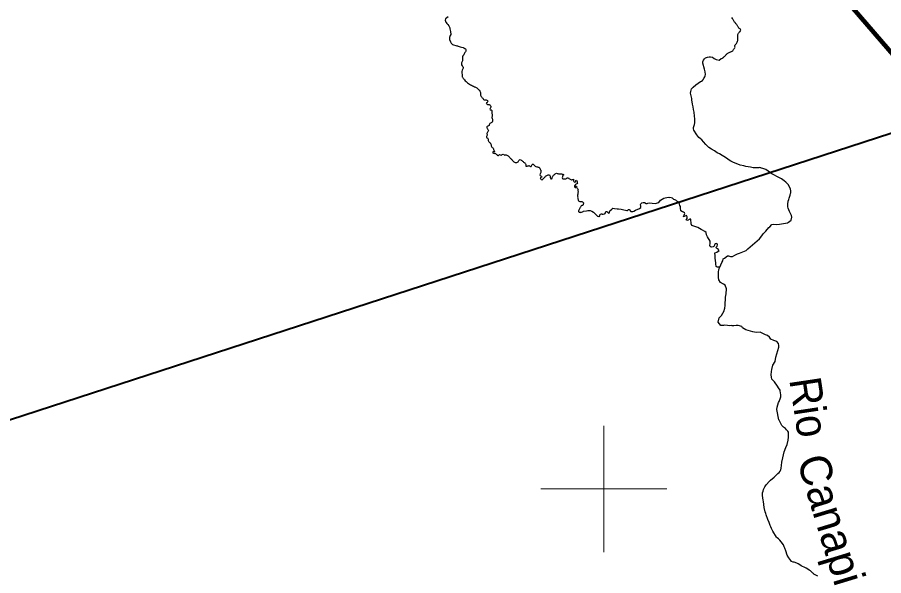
# Model space of a CAD drawing. Extents: x 553962 to 842807, y 8883888 to 9032388.
# Drawn here: x 640695 to 654441, y 8973626 to 8982475 of the extents above; entities that cross this region are included whole.
import ezdxf
from ezdxf.enums import TextEntityAlignment as Align

# ---------------------------------------------------------------- set-up
doc = ezdxf.new("R2010")
doc.units = 0
doc.header["$LTSCALE"] = 200
for name, color, linetype, lineweight in [('12', 7, 'Continuous', 25), ('2', 7, 'Continuous', 13), ('24', 7, 'Continuous', 25), ('9', 7, 'Continuous', 90)]:
    doc.layers.add(name, color=color, linetype=linetype, lineweight=lineweight)
doc.layers.add('49', color=7, linetype='Continuous')

msp = doc.modelspace()

# ---------------------------------------------------------------- linework, layer by layer
at = {"layer": '12', "lineweight": 40}
msp.add_line((636526.5, 8974783.6), (662912, 8983353), dxfattribs=at)
at = {"layer": '2'}
for p, q in [((650000, 8974000), (650000, 8976000)), ((649000, 8975000), (651000, 8975000))]:
    msp.add_line(p, q, dxfattribs=at)
at = {"layer": '24'}
for p, q in [((648231.3, 8980917.5), (648228.7, 8980914.7)), ((648988.6, 8979995.5), (648988.8, 8979995.1))]:
    msp.add_line(p, q, dxfattribs=at)
for points in [[(647530.1, 8982481.3), (647510.9, 8982468.3), (647488.2, 8982450.7), (647483.4, 8982430.9), (647492.6, 8982400.6), (647499.5, 8982395.8), (647511, 8982379.6), (647526.4, 8982362.7), (647543.9, 8982340.3), (647559.7, 8982311.4), (647560.3, 8982294.9), (647566.5, 8982250.4)], [(652090.6, 8982383), (652082.8, 8982392.1), (652075.2, 8982399.3), (652069.7, 8982408.2), (652063.7, 8982418.5), (652056.9, 8982428.1), (652050.7, 8982436.2), (652045.6, 8982445.3), (652040.7, 8982454.9), (652030.1, 8982475.1)], [(651863.5, 8981821.1), (651884, 8981829.5), (651894.1, 8981836.9), (651894.2, 8981835.8), (651902.7, 8981844.6), (651911.3, 8981853.1), (651920.6, 8981862.3), (651929.3, 8981872.3), (651937.2, 8981879.3), (651945.8, 8981887), (651952.7, 8981894.6), (651961.3, 8981902), (651970.6, 8981908.8), (651979.9, 8981915.5), (651989, 8981920.6), (651998.2, 8981924.7), (652008.4, 8981927.5), (652018.2, 8981931.3), (652028.3, 8981933.7), (652037.4, 8981939.1), (652045.8, 8981945.9), (652052.6, 8981954.9), (652059.5, 8981963.8), (652065.7, 8981973), (652070.8, 8981982.6), (652079.2, 8981991.3), (652082.5, 8982002.6), (652079.1, 8982015.2), (652079.7, 8982025.9), (652084, 8982037.6), (652090.5, 8982046), (652100.4, 8982054.4), (652107.7, 8982062.6), (652113, 8982072.4), (652118, 8982083.3), (652121.5, 8982096.1), (652124.8, 8982107.8), (652126.5, 8982120.6), (652127.9, 8982130.9), (652129.1, 8982141.4), (652129.5, 8982153.7), (652129.9, 8982164.4), (652129.5, 8982177.3), (652129.2, 8982188.8), (652130, 8982201.2), (652134, 8982214.2), (652139.6, 8982225.7), (652147.6, 8982236.6), (652156.3, 8982243.5), (652163, 8982252.8), (652167.9, 8982265.5), (652173.8, 8982274.4), (652171.3, 8982284.5), (652162.2, 8982291.1), (652152.6, 8982297.8), (652144.4, 8982305.2), (652139.1, 8982314.8), (652133.5, 8982323.4), (652128.5, 8982332.7), (652123.8, 8982341.6), (652117.7, 8982350), (652110.4, 8982358.6), (652104, 8982366.9), (652097.6, 8982374.8), (652090.6, 8982383)], [(647566.5, 8982250.4), (647572.8, 8982205.8), (647564.3, 8982188.3), (647553, 8982155.5), (647552.7, 8982123.9), (647570.4, 8982087), (647578.3, 8982067.5), (647601.2, 8982045.6), (647670, 8982024.7)], [(651611.5, 8981611.7), (651606.3, 8981632.3), (651598.1, 8981656.4), (651571.2, 8981748.7), (651571.4, 8981771.4), (651581.6, 8981795.3), (651600.5, 8981817.8), (651616.2, 8981831.9), (651647.4, 8981844.8), (651671.6, 8981847.5), (651687.6, 8981851.5), (651696.2, 8981851.4), (651726.2, 8981845.1), (651752.7, 8981822.5), (651784.1, 8981806.8), (651831.2, 8981799), (651865.5, 8981822.4)], [(651529, 8980555.1), (651510.7, 8980573.5), (651478, 8980615.6), (651430.9, 8980684.6), (651421.7, 8980706.9), (651421.7, 8980731.9), (651439.4, 8980778.3), (651445.7, 8980801.8), (651446.8, 8980844.6), (651443.7, 8980866.8), (651441.5, 8980908.8), (651433, 8980973), (651423.4, 8981015.8), (651416.9, 8981058.6), (651407.4, 8981101.5), (651399.9, 8981165.7), (651398.5, 8981187.9), (651380.7, 8981251.3), (651378.6, 8981274.8), (651379.7, 8981298.4), (651385.7, 8981321), (651393.6, 8981341.1), (651417.5, 8981369.4), (651459.2, 8981406.4), (651537.3, 8981459.4), (651553.1, 8981466.4), (651572.2, 8981480.8), (651574.4, 8981486.1), (651579.2, 8981488.2), (651580.1, 8981493), (651585.1, 8981497.2), (651590.2, 8981510.5), (651595.8, 8981515.3), (651602.3, 8981532.8), (651611.5, 8981546.8), (651614.9, 8981568.9), (651611.5, 8981611.7)], [(647947.2, 8981375.2), (647950.3, 8981375.2), (647954.8, 8981375.3), (647966.8, 8981371.2), (647977.9, 8981365.1), (647988.8, 8981355.5), (647999.4, 8981346.2), (648008.8, 8981337.5), (648017.3, 8981327.6), (648026.2, 8981318.7), (648034.3, 8981306.3), (648039, 8981295.5), (648042.7, 8981281.9), (648042.8, 8981268.5), (648044.6, 8981255), (648045.1, 8981242.4), (648044.8, 8981239.5), (648047.8, 8981229.7), (648055, 8981220.2), (648063.9, 8981212.1), (648073.2, 8981201.7), (648080.2, 8981192.9), (648086.2, 8981184.3), (648094, 8981174.8), (648101.8, 8981166.7), (648112.6, 8981166.4), (648123.6, 8981166.5), (648134.6, 8981166.3), (648144.3, 8981162.4), (648153.3, 8981155.8), (648158.5, 8981145.2), (648157.9, 8981134.4), (648150.4, 8981127.1), (648142, 8981119.9), (648136.7, 8981110.4), (648144.6, 8981102.9), (648152.8, 8981096.2), (648163.3, 8981096), (648173.2, 8981095.2), (648184, 8981091.5), (648192.3, 8981086.2), (648199, 8981080), (648206.8, 8981068.6), (648207.9, 8981059.6), (648206.7, 8981051.7), (648201.5, 8981039.7), (648196.2, 8981030.7), (648192.3, 8981020.9), (648195.8, 8981011.1), (648206.7, 8981011.4), (648214.8, 8981009.9), (648222.3, 8981001), (648224.9, 8980990.2), (648225.5, 8980981.2), (648223, 8980969.6), (648222.8, 8980961.1), (648224, 8980949.3), (648229, 8980941.1), (648229.9, 8980933.5), (648230.6, 8980921.8), (648231.3, 8980917.5)], [(648228.7, 8980914.7), (648228.7, 8980903.2), (648226.8, 8980893.5), (648226.4, 8980886.2), (648230.5, 8980874.3), (648233.7, 8980863.2), (648235.1, 8980851.5), (648234.6, 8980839.1), (648232.9, 8980827.9), (648230.2, 8980816.5), (648222.2, 8980807.5), (648211.2, 8980803.2), (648202, 8980799.4), (648193, 8980792.2), (648186.7, 8980783.5), (648184.1, 8980773.5), (648179.5, 8980761.1), (648171.3, 8980755.1), (648159.8, 8980750.6), (648150.4, 8980746.1), (648143.3, 8980738.2), (648142.8, 8980726), (648148.2, 8980716.3), (648154.9, 8980708.1), (648161.8, 8980700.3), (648168.2, 8980691.2), (648171, 8980681.2), (648167.1, 8980671.3), (648161.1, 8980662.5), (648155.4, 8980652.9), (648147.8, 8980643.1), (648146.8, 8980632.7), (648147, 8980626.8), (648147.8, 8980616), (648148, 8980605.8), (648145.8, 8980595.3), (648139.7, 8980587.2), (648137.3, 8980576), (648142.8, 8980566.8), (648153.1, 8980563.1), (648158.3, 8980553.5), (648164.3, 8980545.1), (648167.2, 8980534.7), (648167.4, 8980524.1), (648170.7, 8980514.6), (648177.3, 8980506.5), (648184.2, 8980498.3), (648192, 8980490.2), (648199.8, 8980481.6), (648206.8, 8980472.6), (648210.7, 8980462.7), (648213.8, 8980452.8), (648215.6, 8980440.3), (648216.8, 8980428.4), (648222.1, 8980418.5), (648231.8, 8980414.6), (648241, 8980408.7), (648247, 8980400.7), (648251.1, 8980390.9), (648252.6, 8980379.1), (648257.6, 8980368.6), (648263.7, 8980357.8), (648268, 8980346.1), (648266.8, 8980345.5), (648256.4, 8980345.3)], [(652928.8, 8979226.7), (652975.3, 8979262.2), (652986.4, 8979305.8), (652979.2, 8979333.8), (652944.9, 8979398.1), (652925.6, 8979448.6), (652919.7, 8979471.3), (652920.5, 8979513.3), (652927, 8979563.8), (652934.5, 8979588.2), (652939.8, 8979610.9), (652958, 8979658.8), (652964.6, 8979682.2), (652969.8, 8979693.8), (652970.9, 8979706), (652970, 8979727.6), (652964.4, 8979752.9), (652953.4, 8979777.2), (652927.8, 8979824.5), (652910.2, 8979842.6), (652886.5, 8979861.1), (652865, 8979883.5), (652843.2, 8979901.2), (652818.9, 8979917.7), (652788.3, 8979933.3), (652669.1, 8979994.2), (652570.7, 8980065.4), (652522.9, 8980079.6), (652500.8, 8980084.8), (652494.1, 8980089.3), (652479.5, 8980092), (652467.7, 8980092.8), (652454.7, 8980091.5), (652372.5, 8980089.9), (652326.2, 8980102.5), (652253.2, 8980110.7), (652221.7, 8980122.5), (652162.8, 8980130.3), (652127.5, 8980146.1), (652056, 8980174.2), (652014.6, 8980197.5), (651991.5, 8980211), (651949.3, 8980242.6), (651836.8, 8980311.1), (651800.2, 8980330.1), (651758.3, 8980358.2), (651709.6, 8980384.8), (651667.6, 8980413.8), (651620.8, 8980460.4), (651581.5, 8980499.7), (651556.2, 8980533.3), (651529, 8980555.1)], [(648256.4, 8980345.3), (648244.3, 8980344.8), (648236.2, 8980335.9), (648241.8, 8980327.4), (648252.7, 8980320.5), (648262.5, 8980318.3), (648262.6, 8980321.9), (648273.4, 8980322), (648283.9, 8980314.9), (648293.2, 8980307.3), (648303.1, 8980299.7), (648311.1, 8980293.5), (648318.9, 8980285.9), (648330.5, 8980286.6), (648338.8, 8980295.1), (648348.1, 8980302.3), (648358.7, 8980297.3), (648369.8, 8980292.2), (648381.5, 8980293.6), (648390.7, 8980300.8), (648401.9, 8980304.8), (648412.9, 8980303.4), (648420.8, 8980297.2), (648430.5, 8980293), (648442.8, 8980296.2), (648453.6, 8980294.9), (648471.7, 8980287.4), (648475, 8980285.7), (648485.6, 8980278.9), (648495.2, 8980271.4), (648501.7, 8980263.7), (648507.8, 8980255.8), (648515.3, 8980245.8), (648524.6, 8980236.2), (648532.5, 8980230), (648542.2, 8980222.1), (648548.1, 8980211.2), (648555.4, 8980202), (648563.8, 8980194.3), (648573.3, 8980187.2)], [(648573.3, 8980187.2), (648586.3, 8980178.1), (648596.9, 8980175.3), (648608.8, 8980175.5), (648620.6, 8980176.5), (648630.5, 8980181.1), (648640.1, 8980187.3), (648648.3, 8980195.6), (648654.7, 8980206.9), (648662.1, 8980216.8), (648672.6, 8980222.4), (648682.3, 8980217.2), (648691.5, 8980211.1), (648701, 8980203.8), (648710.1, 8980197.5), (648719.6, 8980189.3), (648728.7, 8980182), (648736.5, 8980174.5), (648745.6, 8980167.4), (648752.4, 8980159.7), (648758.7, 8980151.3), (648761.8, 8980141.1), (648763, 8980129.7), (648765.3, 8980118.6), (648776.2, 8980117.8), (648787, 8980119), (648797.1, 8980120.2), (648807.2, 8980122.5), (648817, 8980124.5), (648827.3, 8980118), (648836.5, 8980112.3), (648847.9, 8980112.2), (648855.6, 8980120.8), (648859, 8980131.3), (648863.1, 8980141.5), (648870.1, 8980149.5), (648879.9, 8980145.9), (648888.9, 8980137.8), (648896.9, 8980130.5), (648905, 8980124), (648913.2, 8980118), (648924, 8980111.8), (648936.4, 8980108.2), (648948.7, 8980105.2), (648960.5, 8980101.8), (648971, 8980098.5), (648979.9, 8980091.4), (648985.1, 8980082.4), (648989, 8980071.4), (648994.6, 8980060.3), (649000.6, 8980051.8), (649003, 8980040.7), (649002.6, 8980028.3), (648999.2, 8980015.8), (648994, 8980004.6), (648988.6, 8979995.5)], [(648988.8, 8979995.1), (648988.6, 8979995.5), (648987.6, 8979979.4), (648993.3, 8979971), (649001.8, 8979962.5), (649009.2, 8979954.6), (649016.8, 8979948.1), (649018.5, 8979944.8), (649013.2, 8979941.7), (649003.3, 8979939.8), (649001.2, 8979938.5), (648992.8, 8979929.4), (648995, 8979919.6), (648999.6, 8979910.5), (649001.8, 8979908.6)], [(649001.8, 8979908.6), (649009.5, 8979902.8), (649020.2, 8979900.3), (649030.1, 8979906.9), (649037.3, 8979915), (649045.3, 8979923.1), (649053.7, 8979932.5), (649061.1, 8979939.4), (649069.1, 8979946.7), (649077.8, 8979956), (649086.8, 8979963.2), (649096.2, 8979967.7), (649107, 8979972), (649117.9, 8979976.9), (649128.5, 8979980.9), (649140.6, 8979979.8), (649145.3, 8979968.4), (649147.4, 8979957.5), (649149.9, 8979946.7), (649151.8, 8979936.2), (649154.8, 8979924.8), (649161.3, 8979915.1), (649171.6, 8979915.3), (649179.9, 8979923.5), (649183.2, 8979934.5), (649186.2, 8979945.8), (649190.2, 8979956), (649195.8, 8979965.1), (649200.9, 8979974.2)], [(649200.9, 8979974.2), (649211.5, 8979981.8), (649223.2, 8979987.8), (649230.8, 8979994.4), (649238.7, 8980002.5), (649248.8, 8980003.2), (649260.6, 8980000.8), (649270.4, 8979998.9), (649281.3, 8979996.8), (649292.7, 8979995), (649303.9, 8979994.2), (649315.8, 8979993.9), (649327.9, 8979993), (649340.6, 8979992), (649351.1, 8979989.9), (649361.7, 8979983.4), (649362.4, 8979973.4), (649353.1, 8979966.4), (649346.3, 8979956.7), (649343.2, 8979945.9), (649342.2, 8979933.9), (649343.9, 8979922.8), (649353.2, 8979916.3), (649366.4, 8979914), (649376.4, 8979913.9), (649389.2, 8979914.6), (649400.6, 8979914.4), (649409.8, 8979920.8), (649417.2, 8979929.7), (649427, 8979933.4), (649438.1, 8979932), (649444.2, 8979922.6), (649454, 8979916.3), (649465.2, 8979910.6), (649476.1, 8979905.1), (649486.7, 8979900.2), (649496.8, 8979900.3), (649506.7, 8979903.7), (649517.5, 8979908.3), (649521, 8979898.7), (649519.7, 8979886.5), (649523.2, 8979876), (649531.8, 8979867.9), (649542.6, 8979863.1), (649554.1, 8979866.5), (649558.3, 8979876.2), (649556.2, 8979887.8), (649565.8, 8979892.2), (649575.1, 8979885), (649577.4, 8979873.8), (649575.5, 8979863.1), (649577, 8979852.4), (649582.9, 8979842.8), (649573.5, 8979835.2), (649563.8, 8979830.9), (649554, 8979824.3), (649545, 8979817.8), (649536.6, 8979810.5), (649534.2, 8979799.8), (649537.1, 8979789.2), (649546.2, 8979780.8), (649556.6, 8979779.3), (649548.4, 8979785.6), (649540.3, 8979793), (649543.2, 8979803.3), (649552.8, 8979810.3), (649555.9, 8979800.5), (649561.8, 8979792.3), (649570.6, 8979786.8), (649568.1, 8979776.8), (649576, 8979769.7), (649582.1, 8979761.4), (649589.8, 8979754.4), (649592.8, 8979744.6), (649590.7, 8979734.8), (649591, 8979723.2), (649595.1, 8979713.3), (649594.7, 8979701.8), (649590.6, 8979691.8), (649589.2, 8979681.8), (649587.1, 8979671.9), (649585.3, 8979659), (649585.9, 8979648.3), (649587.3, 8979635.2), (649585.7, 8979624.4), (649586.2, 8979611.5), (649588.9, 8979599.6), (649592, 8979587.6), (649594.4, 8979578.1), (649598.9, 8979568.4), (649608, 8979562.8), (649617.9, 8979558.2), (649629.6, 8979554.5), (649630.9, 8979554.8), (649640.9, 8979555.6), (649652.2, 8979556.5), (649661.9, 8979553.5), (649670.1, 8979545.2), (649677.1, 8979535.4), (649677.7, 8979523), (649677.6, 8979522.6)], [(650376.3, 8979413.4), (650393.2, 8979428.4), (650407.3, 8979427.7), (650410.7, 8979425.7), (650426.9, 8979403.9), (650430.8, 8979400.6), (650442.6, 8979399), (650460.4, 8979399.1), (650474.7, 8979403.5), (650502.8, 8979418.9), (650567, 8979447.9), (650587.9, 8979463.8), (650588.8, 8979484.8), (650584, 8979507.4), (650584.2, 8979511.4), (650586.6, 8979517.3), (650605.6, 8979533.1), (650625.3, 8979538), (650647.9, 8979540.9), (650674.6, 8979522.7), (650688.9, 8979522.5), (650698.9, 8979527.6), (650721.5, 8979534.2), (650814.7, 8979525.4), (650871.7, 8979541.1), (650899.2, 8979576.5), (650954.1, 8979611.8), (651020.9, 8979623.6), (651050.4, 8979621.7)], [(651216, 8979477.9), (651209.6, 8979492.1), (651201.6, 8979515.6), (651189.8, 8979547), (651161.6, 8979561.9), (651141.1, 8979576.4), (651111.2, 8979590.2), (651091.6, 8979607.9), (651050.4, 8979621.7)], [(649677.6, 8979522.6), (649675.5, 8979512.4), (649673, 8979502.2), (649664.1, 8979495.6), (649651.3, 8979494.8), (649641.6, 8979489.4), (649636.6, 8979478.5), (649632.5, 8979469), (649627.9, 8979459.7), (649622.9, 8979451), (649616.1, 8979441), (649609.6, 8979430.4), (649604, 8979418.8), (649601.7, 8979408), (649600.7, 8979397), (649607.8, 8979388.2), (649618, 8979384.8), (649628.1, 8979384.2), (649638.9, 8979385.7), (649649.2, 8979388.6), (649661.1, 8979394.1)], [(649661.1, 8979394.1), (649671.4, 8979398.6), (649676.2, 8979401.4)], [(649676.2, 8979401.4), (649724.1, 8979409.5), (649746.4, 8979415.9), (649766.9, 8979415.9), (649784.3, 8979412.5), (649812.6, 8979402.6), (649836.7, 8979386.9), (649854.6, 8979369.9), (649873.6, 8979348), (649899, 8979324.8), (649922.9, 8979317.6), (649929.5, 8979318), (649936.1, 8979325.1), (649936.7, 8979327.6), (649935.1, 8979338.5), (649936.1, 8979344.8), (649946.9, 8979354.8), (649964.3, 8979358.9), (649972.7, 8979359.3), (649975.3, 8979358.3), (649980.1, 8979353.3), (649989.6, 8979353.1), (650011.3, 8979359.9), (650021.6, 8979366.4), (650025.3, 8979383.4), (650034.3, 8979398.4), (650046.7, 8979397.1), (650057.5, 8979386.8), (650065.9, 8979383.2), (650074.1, 8979373.9), (650088.7, 8979379.2), (650090.1, 8979381.3), (650091.4, 8979396.4), (650095.1, 8979410.9), (650128.9, 8979432.8), (650138.5, 8979446.7), (650146.3, 8979449), (650170.2, 8979448), (650214.3, 8979441.8), (650236.5, 8979441.6), (650277.7, 8979437.4), (650320.5, 8979425.8), (650342.7, 8979417.2), (650364.8, 8979412.9), (650376.3, 8979413.4)], [(651832, 8978515.5), (651800.5, 8978517.4), (651784.8, 8978525.3), (651778.9, 8978570.5), (651780.9, 8978586.2), (651775, 8978619.6), (651769.1, 8978660.5), (651769.2, 8978709.4), (651768.2, 8978712.6), (651762.9, 8978719.3), (651763.1, 8978743.2), (651766.1, 8978745), (651796, 8978751.6), (651833.7, 8978778.6), (651822, 8978785.9), (651822.6, 8978792.5), (651821.7, 8978794.5), (651805.3, 8978808), (651797.9, 8978810.3), (651790.5, 8978815.9), (651784.3, 8978827.6), (651784.3, 8978831), (651787.3, 8978838.4), (651798.2, 8978849.5), (651805.2, 8978867), (651805, 8978871), (651800.1, 8978883.1), (651797.1, 8978885.4), (651782.4, 8978889.8), (651768.6, 8978887.9), (651760.8, 8978880.6), (651754.9, 8978864.1), (651753.3, 8978854.7), (651745.8, 8978842.4), (651737.3, 8978838.7), (651711.2, 8978831.5), (651702.6, 8978833.8), (651689.6, 8978842.1), (651682.2, 8978859.1), (651690.1, 8978893.2), (651686.8, 8978927.4), (651643.5, 8978996), (651632.7, 8979030.2), (651623.8, 8979063.6), (651606.1, 8979081.3), (651564.9, 8979101), (651547.2, 8979114.7), (651494.2, 8979142.2), (651398, 8979175.6), (651386.2, 8979205.1), (651382.2, 8979273.9), (651364.6, 8979275.8), (651327.2, 8979254.2), (651307.6, 8979268), (651321.9, 8979287.3), (651323.3, 8979315.1), (651313.5, 8979332.8), (651266.4, 8979311.2), (651284.1, 8979364.3), (651282.1, 8979378), (651264.4, 8979387.8), (651248.7, 8979391.8), (651221.2, 8979409.5), (651215.3, 8979448.7), (651216, 8979477.9)], [(651888.2, 8978618.1), (651895.6, 8978646.6), (651917.7, 8978660.9), (651962, 8978693.5), (651977.6, 8978696.1), (652010.1, 8978684.3), (652027, 8978683), (652045.2, 8978687), (652080.5, 8978707.4), (652120.7, 8978724.7), (652153.8, 8978736.6), (652178.9, 8978748.3), (652259.8, 8978779.4), (652287.2, 8978804.1), (652471.9, 8978964.2), (652505.7, 8979014.9), (652530.4, 8979046.2), (652569.5, 8979086.5), (652618.3, 8979143.4), (652635, 8979155.7), (652667.2, 8979190), (652687.7, 8979195.3), (652734.7, 8979193.2), (652789.3, 8979198.5), (652915.2, 8979219), (652928.8, 8979226.7)], [(652771.6, 8977307.6), (652743.6, 8977336.7), (652700, 8977355.6), (652648.8, 8977376.5), (652631.7, 8977406.9), (652599.1, 8977434.4), (652582.3, 8977435.4), (652567.8, 8977444.9), (652514, 8977471.5), (652479.8, 8977484.8), (652430.5, 8977481), (652391.1, 8977486.8), (652363.3, 8977492), (652326.1, 8977499.9), (652255.9, 8977522.7), (652202.8, 8977555), (652189.5, 8977577.8), (652130.7, 8977591.1), (652098.4, 8977593), (652062.3, 8977583.5), (652039.6, 8977583.5), (652020.6, 8977593), (651997.8, 8977587.3), (651961.8, 8977593), (651916.2, 8977594.9), (651899.2, 8977589.2), (651855.5, 8977591.1), (651834.4, 8977616.2), (651817.7, 8977643.9), (651832.7, 8977712.6), (651866.9, 8977748.7), (651911.5, 8977823.3), (651916.2, 8977847.4), (651920, 8977866.4), (651923.8, 8977910.1), (651933.3, 8978039.2), (651940.9, 8978090.4), (651948.5, 8978170.2), (651923.8, 8978229), (651901.1, 8978248), (651851.2, 8978272.3), (651826.5, 8978315.8), (651820.6, 8978351), (651819.5, 8978396.3), (651821.5, 8978421.6), (651821.6, 8978445.1), (651824.7, 8978467.8), (651830.6, 8978493), (651842.2, 8978516.6), (651872.3, 8978589.2), (651888.2, 8978618.1)], [(652799.8, 8975280.4), (652809.8, 8975302.2), (652816.1, 8975328.3), (652822.4, 8975374.6), (652826.9, 8975422.5), (652839.8, 8975493.2), (652864.5, 8975587.5), (652888.2, 8975655.6), (652908, 8975704.5), (652925.9, 8975773.4), (652929.4, 8975820.5), (652930.5, 8975902.1), (652923, 8975914.4), (652902.1, 8975937.5), (652881.4, 8975957.1), (652852.2, 8975978.9), (652827.9, 8976005.5), (652801.9, 8976045.7), (652783.3, 8976090.1), (652777.5, 8976093.8), (652748.7, 8976257.8), (652752.2, 8976297.8), (652759.6, 8976332.9), (652774.2, 8976369.2), (652784.3, 8976387.2), (652805.5, 8976443.3), (652809.5, 8976460.7), (652811.3, 8976493), (652801.1, 8976555.8), (652798.8, 8976558), (652796.5, 8976566.6), (652771.4, 8976603.6), (652757.2, 8976628.1), (652709.4, 8976696.7), (652669.3, 8976741.1), (652663.9, 8976773), (652657.8, 8976807.6), (652663.9, 8976859.5), (652664.9, 8976895.8), (652682.2, 8976964.3), (652718.6, 8977021.2), (652730, 8977089.5), (652778.6, 8977249)], [(652778.6, 8977249), (652777.9, 8977274.4), (652771.6, 8977307.6)], [(653395.4, 8973620.1), (653335.2, 8973650.9), (653328.8, 8973657.6), (653317.1, 8973665.3), (653282.9, 8973700.4), (653261.2, 8973715), (653237, 8973727.3), (653213.3, 8973743.3), (653191.4, 8973755.3), (653143.5, 8973777.1), (653134.4, 8973779.3), (653111.9, 8973795.2), (653085.1, 8973811.8), (653065.5, 8973821.4), (653019.2, 8973837.3), (653002.9, 8973840.6), (652981, 8973851.6), (652965.9, 8973864.6), (652937, 8973909.3), (652911.1, 8973953), (652887.5, 8974017.3), (652874.5, 8974060.1), (652864.8, 8974083.7), (652850.2, 8974112.8), (652813.3, 8974163.9), (652794.5, 8974187.8), (652771, 8974210.2), (652753.5, 8974223.6), (652741.1, 8974236.2), (652681.1, 8974329.2), (652660, 8974375.6), (652651, 8974399.9), (652639.3, 8974423.5), (652623.5, 8974469.8), (652603.2, 8974516.9), (652579.3, 8974588.4), (652572.8, 8974612), (652562.8, 8974637.3), (652546.2, 8974706.2), (652532.2, 8974799.6), (652526.8, 8974824.9), (652519.2, 8974897.6), (652518.3, 8974918.3), (652521.3, 8974941), (652527.4, 8974967.1), (652535.4, 8974989), (652558, 8975036.1), (652577.2, 8975063.9), (652631.7, 8975125.9), (652648.1, 8975141.2), (652704.5, 8975187.2), (652741, 8975221.5), (652762.8, 8975244.2), (652783.3, 8975259.7), (652799.8, 8975280.4)]]:
    msp.add_lwpolyline(points, dxfattribs=at)
msp.add_spline([(647670, 8982024.7), (647690.8, 8982018.7), (647722.2, 8982006.6), (647767.4, 8981995.6), (647796.7, 8981982.3), (647812.1, 8981965.5), (647812.7, 8981948.6), (647803.8, 8981927.3), (647789.3, 8981909.6), (647780.7, 8981885.3), (647773.6, 8981875.3), (647761.1, 8981849.6), (647759.6, 8981806.7), (647750.7, 8981766.8), (647740.4, 8981737.2), (647755.2, 8981706.2), (647769.9, 8981682.5), (647762.5, 8981658.8), (647750.7, 8981617.5), (647752.2, 8981567.2), (647755.2, 8981534.7), (647781.8, 8981497.7), (647826.1, 8981446), (647885.2, 8981407.5), (647947.2, 8981375.2)], degree=3, dxfattribs=at)
at = {"layer": '9'}
msp.add_line((647160.3, 8990514), (659714.4, 8975927.2), dxfattribs=at)

# ---------------------------------------------------------------- texts
at = {"layer": '49', "width": 0.95}
msp.add_text('Rio', height=500, rotation=278.527, dxfattribs=at).set_placement((653013, 8976261.9), align=Align.CENTER)
at = {"layer": '49'}
msp.add_text('Canapi', height=500, rotation=286.879, dxfattribs=at).set_placement((653368, 8974444.7), align=Align.CENTER)

doc.saveas('drawing.dxf')
